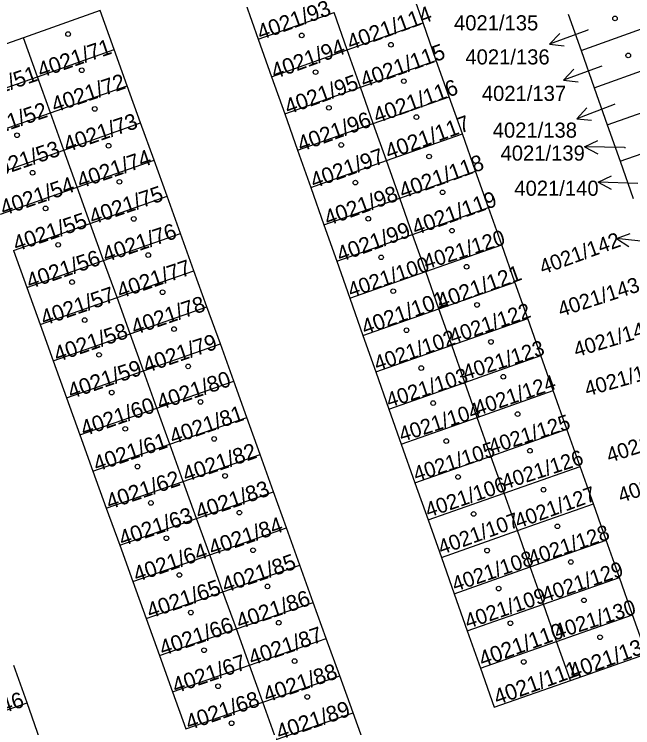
# Model space of a CAD drawing. Extents: x -869103 to -863415, y -1015889 to -1012477.
# Drawn here: x -868164.8 to -868118.2, y -1013951.4 to -1013897.7 of the extents above; entities that cross this region are included whole.
import ezdxf

# ---------------------------------------------------------------- set-up
doc = ezdxf.new("R2010")
doc.units = 0
for name, color, linetype in [('Hranice parcel', 7, 'Continuous'), ('Parcelní čísla', 7, 'Continuous'), ('Pop  PČ popisy', 7, 'Continuous'), ('Značky budov', 7, 'Continuous')]:
    doc.layers.add(name, color=color, linetype=linetype)

msp = doc.modelspace()

# ---------------------------------------------------------------- linework, layer by layer
at = {"layer": 'Hranice parcel'}
for p, q in [((-868133.99, -1013898.31), (-868134.99, -1013895.5)), ((-868147.39, -1013896.81), (-868146.42, -1013899.54)), ((-868146.42, -1013899.54), (-868140.71, -1013897.52)), ((-868139.71, -1013900.34), (-868140.71, -1013897.52)), ((-868123.06, -1013897.64), (-868122.09, -1013900.38)), ((-868139.71, -1013900.34), (-868133.99, -1013898.31)), ((-868133, -1013901.13), (-868133.99, -1013898.31)), ((-868122.09, -1013900.38), (-868116.39, -1013898.35)), ((-868163.07, -1013902.36), (-868164.13, -1013899.42)), ((-868146.42, -1013899.54), (-868145.43, -1013902.36)), ((-868163.07, -1013902.36), (-868157.28, -1013900.31)), ((-868156.3, -1013903.04), (-868157.28, -1013900.31)), ((-868145.43, -1013902.36), (-868139.71, -1013900.34)), ((-868138.72, -1013903.15), (-868139.71, -1013900.34)), ((-868122.09, -1013900.38), (-868121.1, -1013903.19)), ((-868138.72, -1013903.15), (-868133, -1013901.13)), ((-868132.03, -1013903.87), (-868133, -1013901.13)), ((-868121.1, -1013903.19), (-868115.4, -1013901.15)), ((-868168.86, -1013904.4), (-868163.07, -1013902.36)), ((-868162.09, -1013905.08), (-868163.07, -1013902.36)), ((-868145.43, -1013902.36), (-868144.43, -1013905.17)), ((-868162.09, -1013905.08), (-868156.3, -1013903.04)), ((-868155.29, -1013905.85), (-868156.3, -1013903.04)), ((-868144.43, -1013905.17), (-868138.72, -1013903.15)), ((-868137.75, -1013905.89), (-868138.72, -1013903.15)), ((-868121.1, -1013903.19), (-868120.11, -1013906)), ((-868137.75, -1013905.89), (-868132.03, -1013903.87)), ((-868131.03, -1013906.67), (-868132.03, -1013903.87)), ((-868120.11, -1013906), (-868114.4, -1013903.97)), ((-868167.88, -1013907.13), (-868162.09, -1013905.08)), ((-868161.08, -1013907.89), (-868162.09, -1013905.08)), ((-868144.43, -1013905.17), (-868143.47, -1013907.91)), ((-868161.08, -1013907.89), (-868155.29, -1013905.85)), ((-868154.28, -1013908.65), (-868155.29, -1013905.85)), ((-868143.47, -1013907.91), (-868137.75, -1013905.89)), ((-868136.76, -1013908.69), (-868137.75, -1013905.89)), ((-868120.11, -1013906), (-868119.14, -1013908.74)), ((-868136.76, -1013908.69), (-868131.03, -1013906.67)), ((-868130.04, -1013909.49), (-868131.03, -1013906.67)), ((-868119.14, -1013908.74), (-868113.43, -1013906.71)), ((-868166.87, -1013909.93), (-868161.08, -1013907.89)), ((-868160.07, -1013910.69), (-868161.08, -1013907.89)), ((-868143.47, -1013907.91), (-868142.47, -1013910.71)), ((-868160.07, -1013910.69), (-868154.28, -1013908.65)), ((-868153.29, -1013911.38), (-868154.28, -1013908.65)), ((-868142.47, -1013910.71), (-868136.76, -1013908.69)), ((-868135.76, -1013911.51), (-868136.76, -1013908.69)), ((-868119.14, -1013908.74), (-868118.15, -1013911.55)), ((-868135.76, -1013911.51), (-868130.04, -1013909.49)), ((-868129.07, -1013912.22), (-868130.04, -1013909.49)), ((-868165.86, -1013912.73), (-868160.07, -1013910.69)), ((-868159.09, -1013913.42), (-868160.07, -1013910.69)), ((-868142.47, -1013910.71), (-868141.48, -1013913.53)), ((-868159.09, -1013913.42), (-868153.29, -1013911.38)), ((-868152.29, -1013914.18), (-868153.29, -1013911.38)), ((-868141.48, -1013913.53), (-868135.76, -1013911.51)), ((-868134.79, -1013914.25), (-868135.76, -1013911.51)), ((-868134.79, -1013914.25), (-868129.07, -1013912.22)), ((-868128.07, -1013915.03), (-868129.07, -1013912.22)), ((-868164.88, -1013915.46), (-868159.09, -1013913.42)), ((-868158.08, -1013916.21), (-868159.09, -1013913.42)), ((-868141.48, -1013913.53), (-868140.51, -1013916.27)), ((-868158.08, -1013916.21), (-868152.29, -1013914.18)), ((-868151.27, -1013916.99), (-868152.29, -1013914.18)), ((-868140.51, -1013916.27), (-868134.79, -1013914.25)), ((-868133.8, -1013917.05), (-868134.79, -1013914.25)), ((-868164.88, -1013915.46), (-868163.87, -1013918.25)), ((-868133.8, -1013917.05), (-868128.07, -1013915.03)), ((-868127.08, -1013917.84), (-868128.07, -1013915.03)), ((-868163.87, -1013918.25), (-868158.08, -1013916.21)), ((-868157.07, -1013919.02), (-868158.08, -1013916.21)), ((-868140.51, -1013916.27), (-868139.52, -1013919.07)), ((-868157.07, -1013919.02), (-868151.27, -1013916.99)), ((-868150.29, -1013919.72), (-868151.27, -1013916.99)), ((-868139.52, -1013919.07), (-868133.8, -1013917.05)), ((-868132.8, -1013919.86), (-868133.8, -1013917.05)), ((-868132.8, -1013919.86), (-868127.08, -1013917.84)), ((-868126.11, -1013920.58), (-868127.08, -1013917.84)), ((-868163.87, -1013918.25), (-868162.87, -1013921.05)), ((-868162.87, -1013921.05), (-868157.07, -1013919.02)), ((-868156.09, -1013921.75), (-868157.07, -1013919.02)), ((-868139.52, -1013919.07), (-868138.53, -1013921.88)), ((-868156.09, -1013921.75), (-868150.29, -1013919.72)), ((-868149.28, -1013922.51), (-868150.29, -1013919.72)), ((-868138.53, -1013921.88), (-868132.8, -1013919.86)), ((-868131.83, -1013922.6), (-868132.8, -1013919.86)), ((-868131.83, -1013922.6), (-868126.11, -1013920.58)), ((-868125.12, -1013923.39), (-868126.11, -1013920.58)), ((-868162.87, -1013921.05), (-868161.88, -1013923.78)), ((-868161.88, -1013923.78), (-868156.09, -1013921.75)), ((-868155.08, -1013924.54), (-868156.09, -1013921.75)), ((-868138.53, -1013921.88), (-868137.56, -1013924.62)), ((-868155.08, -1013924.54), (-868149.28, -1013922.51)), ((-868148.27, -1013925.32), (-868149.28, -1013922.51)), ((-868137.56, -1013924.62), (-868131.83, -1013922.6)), ((-868130.84, -1013925.41), (-868131.83, -1013922.6)), ((-868130.84, -1013925.41), (-868125.12, -1013923.39)), ((-868124.18, -1013926.03), (-868125.12, -1013923.39)), ((-868161.88, -1013923.78), (-868160.88, -1013926.57)), ((-868160.88, -1013926.57), (-868155.08, -1013924.54)), ((-868154.07, -1013927.34), (-868155.08, -1013924.54)), ((-868137.56, -1013924.62), (-868136.57, -1013927.43)), ((-868154.07, -1013927.34), (-868148.27, -1013925.32)), ((-868147.29, -1013928.05), (-868148.27, -1013925.32)), ((-868136.57, -1013927.43), (-868130.84, -1013925.41)), ((-868129.91, -1013928.05), (-868130.84, -1013925.41)), ((-868129.91, -1013928.05), (-868124.18, -1013926.03)), ((-868123.15, -1013928.94), (-868124.18, -1013926.03)), ((-868160.88, -1013926.57), (-868159.87, -1013929.37)), ((-868159.87, -1013929.37), (-868154.07, -1013927.34)), ((-868153.09, -1013930.07), (-868154.07, -1013927.34)), ((-868136.57, -1013927.43), (-868135.64, -1013930.07)), ((-868153.09, -1013930.07), (-868147.29, -1013928.05)), ((-868146.28, -1013930.85), (-868147.29, -1013928.05)), ((-868135.64, -1013930.07), (-868129.91, -1013928.05)), ((-868128.88, -1013930.96), (-868129.91, -1013928.05)), ((-868128.88, -1013930.96), (-868123.15, -1013928.94)), ((-868122.16, -1013931.75), (-868123.15, -1013928.94)), ((-868159.87, -1013929.37), (-868158.89, -1013932.1)), ((-868158.89, -1013932.1), (-868153.09, -1013930.07)), ((-868152.08, -1013932.87), (-868153.09, -1013930.07)), ((-868135.64, -1013930.07), (-868134.61, -1013932.98)), ((-868152.08, -1013932.87), (-868146.28, -1013930.85)), ((-868145.27, -1013933.65), (-868146.28, -1013930.85)), ((-868134.61, -1013932.98), (-868128.88, -1013930.96)), ((-868127.89, -1013933.76), (-868128.88, -1013930.96)), ((-868158.89, -1013932.1), (-868157.88, -1013934.89)), ((-868127.89, -1013933.76), (-868122.16, -1013931.75)), ((-868121.16, -1013934.56), (-868122.16, -1013931.75)), ((-868157.88, -1013934.89), (-868152.08, -1013932.87)), ((-868151.07, -1013935.67), (-868152.08, -1013932.87)), ((-868134.61, -1013932.98), (-868133.62, -1013935.78)), ((-868151.07, -1013935.67), (-868145.27, -1013933.65)), ((-868144.29, -1013936.38), (-868145.27, -1013933.65)), ((-868133.62, -1013935.78), (-868127.89, -1013933.76)), ((-868126.89, -1013936.58), (-868127.89, -1013933.76)), ((-868126.89, -1013936.58), (-868121.16, -1013934.56)), ((-868120.19, -1013937.3), (-868121.16, -1013934.56)), ((-868157.88, -1013934.89), (-868156.87, -1013937.69)), ((-868156.87, -1013937.69), (-868151.07, -1013935.67)), ((-868150.08, -1013938.4), (-868151.07, -1013935.67)), ((-868133.62, -1013935.78), (-868132.62, -1013938.6)), ((-868150.08, -1013938.4), (-868144.29, -1013936.38)), ((-868143.28, -1013939.18), (-868144.29, -1013936.38)), ((-868132.62, -1013938.6), (-868126.89, -1013936.58)), ((-868125.92, -1013939.32), (-868126.89, -1013936.58)), ((-868125.92, -1013939.32), (-868120.19, -1013937.3)), ((-868119.2, -1013940.11), (-868120.19, -1013937.3)), ((-868156.87, -1013937.69), (-868155.89, -1013940.41)), ((-868155.89, -1013940.41), (-868150.08, -1013938.4)), ((-868149.08, -1013941.19), (-868150.08, -1013938.4)), ((-868132.62, -1013938.6), (-868131.66, -1013941.34)), ((-868149.08, -1013941.19), (-868143.28, -1013939.18)), ((-868142.27, -1013941.99), (-868143.28, -1013939.18)), ((-868131.66, -1013941.34), (-868125.92, -1013939.32)), ((-868124.93, -1013942.12), (-868125.92, -1013939.32)), ((-868124.93, -1013942.12), (-868119.2, -1013940.11)), ((-868118.2, -1013942.92), (-868119.2, -1013940.11)), ((-868155.89, -1013940.41), (-868154.88, -1013943.21)), ((-868154.88, -1013943.21), (-868149.08, -1013941.19)), ((-868148.07, -1013944), (-868149.08, -1013941.19)), ((-868131.66, -1013941.34), (-868130.67, -1013944.14)), ((-868148.07, -1013944), (-868142.27, -1013941.99)), ((-868141.29, -1013944.72), (-868142.27, -1013941.99)), ((-868130.67, -1013944.14), (-868124.93, -1013942.12)), ((-868123.93, -1013944.93), (-868124.93, -1013942.12)), ((-868123.93, -1013944.93), (-868118.2, -1013942.92)), ((-868154.88, -1013943.21), (-868153.87, -1013946.01)), ((-868153.87, -1013946.01), (-868148.07, -1013944)), ((-868147.08, -1013946.73), (-868148.07, -1013944)), ((-868130.67, -1013944.14), (-868129.67, -1013946.95)), ((-868147.08, -1013946.73), (-868141.29, -1013944.72)), ((-868140.28, -1013947.52), (-868141.29, -1013944.72)), ((-868129.67, -1013946.95), (-868123.93, -1013944.93)), ((-868122.89, -1013947.88), (-868123.93, -1013944.93)), ((-868153.87, -1013946.01), (-868152.89, -1013948.73)), ((-868163.85, -1013949.57), (-868164.85, -1013946.76)), ((-868152.89, -1013948.73), (-868147.08, -1013946.73)), ((-868146.08, -1013949.52), (-868147.08, -1013946.73)), ((-868146.08, -1013949.52), (-868140.28, -1013947.52)), ((-868139.27, -1013950.32), (-868140.28, -1013947.52)), ((-868152.89, -1013948.73), (-868151.89, -1013951.53)), ((-868169.64, -1013951.6), (-868163.85, -1013949.57)), ((-868162.88, -1013952.3), (-868163.85, -1013949.57)), ((-868151.89, -1013951.53), (-868146.08, -1013949.52)), ((-868145.07, -1013952.32), (-868146.08, -1013949.52)), ((-868145.07, -1013952.32), (-868139.27, -1013950.32))]:
    msp.add_line(p, q, dxfattribs=at)
for points in [[(-868157.28, -1013900.31), (-868158.34, -1013897.37), (-868164.13, -1013899.42)], [(-868164.13, -1013899.42), (-868169.92, -1013901.47), (-868168.86, -1013904.4)], [(-868122.89, -1013947.88), (-868117.16, -1013945.87), (-868118.2, -1013942.92)], [(-868129.67, -1013946.95), (-868128.63, -1013949.9), (-868122.89, -1013947.88)], [(-868144.01, -1013955.26), (-868138.21, -1013953.26), (-868139.27, -1013950.32)]]:
    msp.add_lwpolyline(points, dxfattribs=at)
at = {"layer": 'Pop  PČ popisy'}
for p, q in [((-868121.64, -1013898.88), (-868124.46, -1013899.906)), ((-868124.46, -1013899.906), (-868123.69, -1013899.093)), ((-868121.54, -1013898.84), (-868121.64, -1013898.88)), ((-868124.46, -1013899.906), (-868123.348, -1013900.034)), ((-868120.59, -1013901.59), (-868123.41, -1013902.616)), ((-868123.41, -1013902.616), (-868122.64, -1013901.803)), ((-868120.52, -1013901.57), (-868120.59, -1013901.59)), ((-868123.41, -1013902.616), (-868122.298, -1013902.744)), ((-868119.6, -1013904.46), (-868122.402, -1013905.535)), ((-868122.402, -1013905.535), (-868121.646, -1013904.709)), ((-868119.54, -1013904.44), (-868119.6, -1013904.46)), ((-868122.402, -1013905.535), (-868121.287, -1013905.644)), ((-868121.821, -1013907.658), (-868120.81, -1013907.174)), ((-868118.82, -1013907.71), (-868121.821, -1013907.658)), ((-868121.821, -1013907.658), (-868120.828, -1013908.176)), ((-868118.82, -1013907.71), (-868118.74, -1013907.71)), ((-868120.799, -1013910.305), (-868119.781, -1013909.84)), ((-868117.8, -1013910.41), (-868120.799, -1013910.305)), ((-868120.799, -1013910.305), (-868119.816, -1013910.841)), ((-868119.425, -1013914.566), (-868118.376, -1013914.173)), ((-868116.44, -1013914.88), (-868119.425, -1013914.566)), ((-868119.425, -1013914.566), (-868118.481, -1013915.169))]:
    msp.add_line(p, q, dxfattribs=at)
at = {"layer": 'Značky budov'}
for centre in [(-868119.527, -1013897.969), (-868160.757, -1013899.149), (-868143.147, -1013899.249), (-868136.417, -1013899.949), (-868118.527, -1013900.759), (-868159.727, -1013901.879), (-868142.097, -1013902.019), (-868135.447, -1013902.699), (-868158.747, -1013904.789), (-868141.097, -1013904.709), (-868134.497, -1013905.409), (-868164.607, -1013906.779), (-868157.707, -1013907.569), (-868140.167, -1013907.509), (-868133.547, -1013908.379), (-868163.437, -1013909.599), (-868156.887, -1013910.289), (-868139.097, -1013910.349), (-868132.527, -1013911.079), (-868162.457, -1013912.289), (-868155.807, -1013913.079), (-868138.127, -1013913.069), (-868131.817, -1013913.969), (-868161.507, -1013915.039), (-868154.717, -1013915.809), (-868137.157, -1013915.979), (-868130.717, -1013916.689), (-868160.457, -1013917.849), (-868153.637, -1013918.609), (-868136.247, -1013918.529), (-868129.927, -1013919.569), (-868159.507, -1013920.709), (-868152.767, -1013921.389), (-868135.247, -1013921.479), (-868128.877, -1013922.359), (-868158.427, -1013923.329), (-868151.707, -1013924.199), (-868134.137, -1013924.329), (-868127.947, -1013924.979), (-868157.467, -1013926.179), (-868150.777, -1013926.879), (-868133.237, -1013926.969), (-868126.867, -1013927.799), (-868156.447, -1013928.909), (-868149.747, -1013929.669), (-868132.247, -1013929.829), (-868125.937, -1013930.559), (-868155.527, -1013931.759), (-868148.927, -1013932.459), (-868131.357, -1013932.539), (-868124.917, -1013933.499), (-868154.517, -1013934.499), (-868147.847, -1013935.229), (-868130.187, -1013935.329), (-868123.867, -1013936.259), (-868153.347, -1013937.159), (-868146.817, -1013938.059), (-868129.167, -1013938.089), (-868122.857, -1013938.949), (-868152.367, -1013939.929), (-868145.727, -1013940.789), (-868128.297, -1013940.949), (-868121.867, -1013941.839), (-868151.507, -1013942.759), (-868144.877, -1013943.529), (-868127.417, -1013943.569), (-868120.657, -1013944.619), (-868150.507, -1013945.599), (-868143.687, -1013946.419), (-868126.407, -1013946.479), (-868149.447, -1013948.319), (-868142.727, -1013949.119), (-868148.437, -1013951.109)]:
    msp.add_circle(centre, 0.175, dxfattribs=at)

# ---------------------------------------------------------------- texts
at = {"layer": 'Parcelní čísla'}
for s, height, rotation, p in [('4021/93', 1.19, 20, (-868146.246, -1013899.629)), ('4021/114', 1.19, 20, (-868139.466, -1013900.379)), ('4021/71', 1.19, 19, (-868162.816, -1013902.472)), ('4021/94', 1.19, 20, (-868145.186, -1013902.559)), ('4021/115', 1.19, 20, (-868138.456, -1013903.219)), ('4021/51', 1.19, 19, (-868168.406, -1013904.512)), ('4021/72', 1.19, 19, (-868161.766, -1013905.092)), ('4021/95', 1.19, 20, (-868144.176, -1013905.239)), ('4021/116', 1.19, 20, (-868137.486, -1013905.899)), ('4021/52', 1.19, 19, (-868167.646, -1013907.242)), ('4021/73', 1.19, 19, (-868160.846, -1013908.072)), ('4021/96', 1.19, 20, (-868143.206, -1013908.039)), ('4021/117', 1.19, 20, (-868136.586, -1013908.619)), ('4021/53', 1.19, 19, (-868166.706, -1013910.152)), ('4021/74', 1.19, 19, (-868159.836, -1013910.812)), ('4021/97', 1.19, 20, (-868142.226, -1013910.799)), ('4021/118', 1.19, 20, (-868135.536, -1013911.579)), ('4021/54', 1.19, 19, (-868165.626, -1013912.862)), ('4021/75', 1.19, 19, (-868158.916, -1013913.542)), ('4021/98', 1.19, 20, (-868141.186, -1013913.629)), ('4021/119', 1.19, 20, (-868134.566, -1013914.339)), ('4021/55', 1.19, 19, (-868164.666, -1013915.562)), ('4021/99', 1.19, 20, (-868140.246, -1013916.359)), ('4021/76', 1.19, 19, (-868157.906, -1013916.372)), ('4021/120', 1.139, 18, (-868133.758, -1013916.916)), ('4021/142', 1.139, 20, (-868124.978, -1013917.298)), ('4021/56', 1.19, 19, (-868163.656, -1013918.382)), ('4021/100', 1.139, 19, (-868139.433, -1013919.031)), ('4021/77', 1.19, 19, (-868156.826, -1013919.112)), ('4021/121', 1.19, 20, (-868132.696, -1013919.909)), ('4021/143', 1.139, 18, (-868123.613, -1013920.485)), ('4021/57', 1.19, 19, (-868162.576, -1013921.152)), ('4021/101', 1.19, 20, (-868138.376, -1013921.859)), ('4021/78', 1.19, 19, (-868155.746, -1013921.852)), ('4021/122', 1.139, 19, (-868131.783, -1013922.531)), ('4021/144', 1.139, 17, (-868122.445, -1013923.527)), ('4021/58', 1.19, 19, (-868161.586, -1013923.892)), ('4021/79', 1.19, 19, (-868154.856, -1013924.712)), ('4021/102', 1.139, 19, (-868137.463, -1013924.561)), ('4021/123', 1.139, 18, (-868130.788, -1013925.246)), ('4021/59', 1.19, 19, (-868160.536, -1013926.672)), ('4021/145', 1.139, 16, (-868121.636, -1013926.479)), ('4021/80', 1.19, 19, (-868153.816, -1013927.512)), ('4021/103', 1.139, 18, (-868136.558, -1013927.336)), ('4021/124', 1.139, 19, (-868129.893, -1013927.941)), ('4021/60', 1.19, 19, (-868159.566, -1013929.492)), ('4021/81', 1.19, 19, (-868152.856, -1013930.102)), ('4021/104', 1.139, 18, (-868135.598, -1013929.916)), ('4021/125', 1.139, 18, (-868128.838, -1013930.836)), ('4021/146', 1.139, 18, (-868119.953, -1013931.485)), ('4021/61', 1.19, 19, (-868158.606, -1013932.162)), ('4021/82', 1.19, 19, (-868151.876, -1013932.942)), ('4021/105', 1.139, 18, (-868134.518, -1013932.896)), ('4021/126', 1.139, 18, (-868127.848, -1013933.506)), ('4021/147', 1.139, 19, (-868119.069, -1013934.511)), ('4021/62', 1.19, 19, (-868157.646, -1013935.012)), ('4021/106', 1.139, 19, (-868133.603, -1013935.621)), ('4021/83', 1.19, 19, (-868150.906, -1013935.772)), ('4021/127', 1.139, 20, (-868126.836, -1013936.446)), ('4021/63', 1.19, 19, (-868156.676, -1013937.782)), ('4021/107', 1.139, 20, (-868132.616, -1013938.426)), ('4021/84', 1.19, 19, (-868149.906, -1013938.502)), ('4021/128', 1.139, 19, (-868125.843, -1013939.251)), ('4021/64', 1.19, 19, (-868155.596, -1013940.482)), ('4021/85', 1.19, 19, (-868148.916, -1013941.292)), ('4021/108', 1.139, 19, (-868131.583, -1013941.201)), ('4021/129', 1.139, 19, (-868124.803, -1013942.011)), ('4021/65', 1.19, 19, (-868154.586, -1013943.232)), ('4021/86', 1.19, 19, (-868147.836, -1013944.032)), ('4021/109', 1.139, 19, (-868130.623, -1013944.001)), ('4021/130', 1.139, 18, (-868123.898, -1013944.786)), ('4021/66', 1.19, 19, (-868153.626, -1013946.052)), ('4021/87', 1.19, 19, (-868146.906, -1013946.782)), ('4021/110', 1.19, 20, (-868129.526, -1013946.879)), ('4021/131', 1.19, 20, (-868122.726, -1013947.809)), ('4021/67', 1.19, 19, (-868152.656, -1013948.872)), ('4021/88', 1.19, 19, (-868145.786, -1013949.562)), ('4021/111', 1.19, 20, (-868128.406, -1013949.749)), ('4021/46', 1.19, 18, (-868169.456, -1013951.605)), ('4021/68', 1.19, 19, (-868151.656, -1013951.652)), ('4021/89', 1.19, 19, (-868144.826, -1013952.382))]:
    msp.add_text(s, height=height, rotation=rotation, dxfattribs=at).set_placement(p)
for s, p in [('4021/135', (-868131.666, -1013898.868)), ('4021/136', (-868130.806, -1013901.438)), ('4021/137', (-868129.566, -1013904.188)), ('4021/138', (-868128.746, -1013906.958)), ('4021/139', (-868128.156, -1013908.689)), ('4021/140', (-868127.116, -1013911.339))]:
    msp.add_text(s, height=1.139, dxfattribs=at).set_placement(p)

doc.saveas('drawing.dxf')
